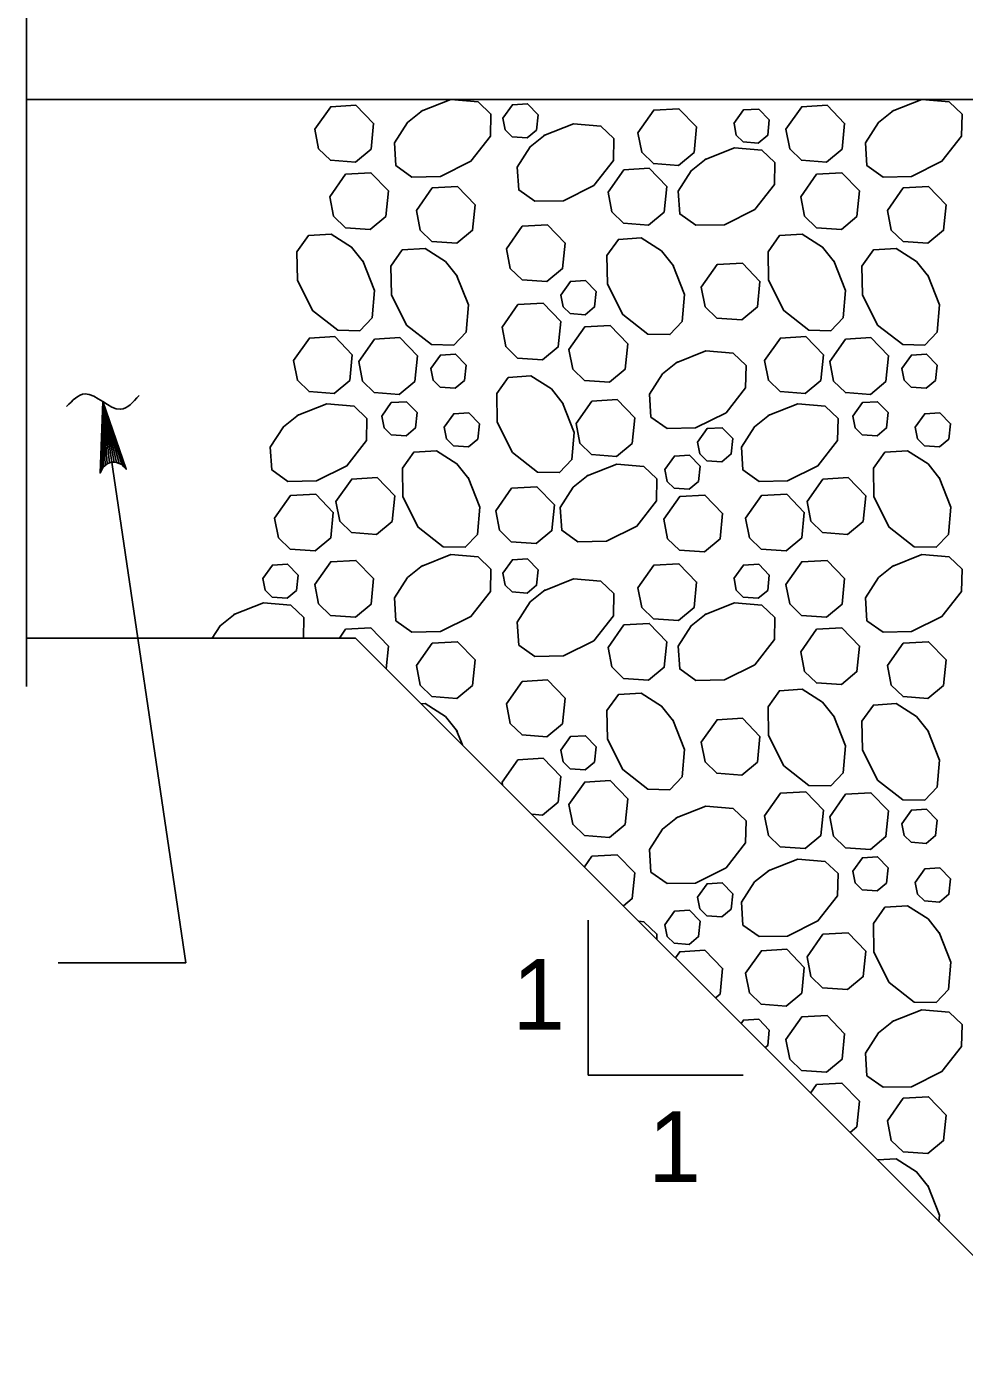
# Model space of a CAD drawing. Extents: x 636530 to 644067, y 294168 to 299122.
# Drawn here: x 641116.8 to 641156.6, y 296349.1 to 296405.5 of the extents above; entities that cross this region are included whole.
import ezdxf

# ---------------------------------------------------------------- set-up
doc = ezdxf.new("R2010")
doc.units = 0
doc.layers.add('1', color=7, linetype='Continuous')

msp = doc.modelspace()

# ---------------------------------------------------------------- linework, layer by layer
at = {"layer": '1'}
for p, q in [((641116.842, 296426.775), (641116.842, 296377.486)), ((641116.842, 296402.402), (641252.723, 296402.402)), ((641120.079, 296389.58), (641123.604, 296365.76)), ((641116.842, 296379.542), (641130.803, 296379.542)), ((641161.283, 296349.062), (641130.803, 296379.542)), ((641140.665, 296367.575), (641140.665, 296360.99)), ((641118.187, 296365.76), (641123.604, 296365.76)), ((641140.665, 296360.99), (641147.25, 296360.99))]:
    msp.add_line(p, q, dxfattribs=at)
for points in [[(641129.073, 296401.139), (641129.745, 296402.095), (641130.819, 296402.156), (641131.565, 296401.383), (641131.457, 296400.299), (641130.794, 296399.747), (641129.734, 296399.824), (641129.235, 296400.307), (641129.074, 296401.139)], [(641134.842, 296402.402), (641135.997, 296402.302), (641136.546, 296401.78), (641136.529, 296400.843), (641135.696, 296399.777), (641134.408, 296399.133), (641133.194, 296399.112), (641132.511, 296399.598), (641132.446, 296400.564), (641133, 296401.429), (641133.635, 296401.936)], [(641133.584, 296401.903), (641134.842, 296402.402)], [(641137.054, 296401.607), (641137.458, 296402.181), (641138.102, 296402.218), (641138.549, 296401.754), (641138.485, 296401.103), (641138.087, 296400.772), (641137.451, 296400.818), (641137.152, 296401.109), (641137.055, 296401.607)], [(641149.062, 296401.139), (641149.734, 296402.095), (641150.807, 296402.156), (641151.553, 296401.383), (641151.445, 296400.299), (641150.782, 296399.747), (641149.723, 296399.824), (641149.224, 296400.307), (641149.062, 296401.139)], [(641154.831, 296402.402), (641155.986, 296402.302), (641156.535, 296401.78), (641156.518, 296400.843), (641155.684, 296399.777), (641154.396, 296399.133), (641153.182, 296399.112), (641152.499, 296399.598), (641152.434, 296400.564), (641152.989, 296401.429), (641153.624, 296401.936)], [(641153.573, 296401.903), (641154.831, 296402.402)], [(641142.779, 296400.993), (641143.452, 296401.95), (641144.525, 296402.011), (641145.271, 296401.237), (641145.163, 296400.153), (641144.5, 296399.602), (641143.44, 296399.679), (641142.942, 296400.162), (641142.78, 296400.993)], [(641146.858, 296401.387), (641147.262, 296401.96), (641147.906, 296401.997), (641148.354, 296401.533), (641148.289, 296400.883), (641147.891, 296400.552), (641147.255, 296400.598), (641146.956, 296400.888), (641146.859, 296401.386)], [(641138.796, 296400.871), (641140.054, 296401.369), (641141.209, 296401.27), (641141.758, 296400.748), (641141.741, 296399.81), (641140.907, 296398.745), (641139.62, 296398.101), (641138.406, 296398.08), (641137.723, 296398.565), (641137.658, 296399.532), (641138.212, 296400.397), (641138.847, 296400.903)], [(641145.629, 296399.854), (641146.886, 296400.353), (641148.042, 296400.253), (641148.591, 296399.731), (641148.573, 296398.793), (641147.74, 296397.728), (641146.452, 296397.084), (641145.238, 296397.063), (641144.555, 296397.548), (641144.49, 296398.515), (641145.045, 296399.38), (641145.68, 296399.886)], [(641129.706, 296398.276), (641130.378, 296399.232), (641131.451, 296399.293), (641132.197, 296398.52), (641132.089, 296397.436), (641131.426, 296396.884), (641130.367, 296396.961), (641129.868, 296397.444), (641129.706, 296398.276)], [(641141.514, 296398.463), (641142.187, 296399.42), (641143.26, 296399.481), (641144.006, 296398.707), (641143.898, 296397.623), (641143.235, 296397.072), (641142.175, 296397.149), (641141.677, 296397.632), (641141.515, 296398.463)], [(641149.694, 296398.276), (641150.366, 296399.232), (641151.44, 296399.293), (641152.186, 296398.52), (641152.078, 296397.436), (641151.415, 296396.884), (641150.355, 296396.961), (641149.857, 296397.444), (641149.695, 296398.276)], [(641133.381, 296397.69), (641134.053, 296398.646), (641135.127, 296398.708), (641135.873, 296397.934), (641135.765, 296396.85), (641135.102, 296396.298), (641134.042, 296396.375), (641133.544, 296396.859), (641133.382, 296397.69)], [(641153.37, 296397.69), (641154.042, 296398.646), (641155.115, 296398.708), (641155.861, 296397.934), (641155.753, 296396.85), (641155.09, 296396.298), (641154.031, 296396.375), (641153.532, 296396.859), (641153.37, 296397.69)], [(641137.203, 296396.064), (641137.876, 296397.02), (641138.949, 296397.081), (641139.695, 296396.308), (641139.587, 296395.224), (641138.924, 296394.672), (641137.864, 296394.749), (641137.366, 296395.233), (641137.204, 296396.064)], [(641131.105, 296395.551), (641131.603, 296394.294), (641131.503, 296393.138), (641130.981, 296392.589), (641130.044, 296392.607), (641128.979, 296393.44), (641128.335, 296394.728), (641128.313, 296395.942), (641128.799, 296396.625), (641129.766, 296396.69), (641130.63, 296396.136), (641131.137, 296395.501)], [(641144.26, 296395.389), (641144.759, 296394.131), (641144.659, 296392.976), (641144.137, 296392.426), (641143.2, 296392.444), (641142.135, 296393.277), (641141.491, 296394.565), (641141.469, 296395.779), (641141.955, 296396.462), (641142.922, 296396.527), (641143.786, 296395.973), (641144.293, 296395.338)], [(641151.093, 296395.551), (641151.592, 296394.294), (641151.492, 296393.138), (641150.97, 296392.589), (641150.032, 296392.607), (641148.967, 296393.44), (641148.323, 296394.728), (641148.302, 296395.942), (641148.787, 296396.625), (641149.754, 296396.69), (641150.619, 296396.136), (641151.125, 296395.501)], [(641135.09, 296394.941), (641135.589, 296393.684), (641135.489, 296392.528), (641134.967, 296391.979), (641134.03, 296391.997), (641132.964, 296392.83), (641132.321, 296394.118), (641132.299, 296395.332), (641132.785, 296396.015), (641133.751, 296396.08), (641134.616, 296395.526), (641135.123, 296394.891)], [(641155.079, 296394.941), (641155.577, 296393.684), (641155.478, 296392.528), (641154.956, 296391.979), (641154.018, 296391.997), (641152.953, 296392.83), (641152.309, 296394.118), (641152.288, 296395.332), (641152.773, 296396.015), (641153.74, 296396.08), (641154.605, 296395.526), (641155.111, 296394.891)], [(641145.468, 296394.437), (641146.14, 296395.394), (641147.214, 296395.455), (641147.96, 296394.681), (641147.852, 296393.597), (641147.189, 296393.046), (641146.129, 296393.122), (641145.631, 296393.606), (641145.469, 296394.437)], [(641139.513, 296394.104), (641139.917, 296394.678), (641140.561, 296394.715), (641141.008, 296394.251), (641140.944, 296393.6), (641140.546, 296393.269), (641139.91, 296393.316), (641139.611, 296393.606), (641139.514, 296394.104)], [(641137.015, 296392.743), (641137.687, 296393.699), (641138.761, 296393.761), (641139.507, 296392.987), (641139.399, 296391.903), (641138.736, 296391.351), (641137.676, 296391.428), (641137.177, 296391.912), (641137.016, 296392.743)], [(641139.856, 296391.794), (641140.528, 296392.75), (641141.601, 296392.811), (641142.348, 296392.038), (641142.24, 296390.953), (641141.577, 296390.402), (641140.517, 296390.479), (641140.018, 296390.962), (641139.856, 296391.793)], [(641128.17, 296391.32), (641128.842, 296392.276), (641129.916, 296392.337), (641130.662, 296391.564), (641130.554, 296390.48), (641129.891, 296389.928), (641128.831, 296390.005), (641128.333, 296390.488), (641128.171, 296391.319)], [(641130.936, 296391.279), (641131.608, 296392.235), (641132.681, 296392.297), (641133.428, 296391.523), (641133.32, 296390.439), (641132.656, 296389.887), (641131.597, 296389.964), (641131.098, 296390.448), (641130.936, 296391.279)], [(641148.159, 296391.32), (641148.831, 296392.276), (641149.904, 296392.337), (641150.65, 296391.564), (641150.542, 296390.48), (641149.879, 296389.928), (641148.82, 296390.005), (641148.321, 296390.488), (641148.159, 296391.319)], [(641150.924, 296391.279), (641151.596, 296392.235), (641152.67, 296392.297), (641153.416, 296391.523), (641153.308, 296390.439), (641152.645, 296389.887), (641151.585, 296389.964), (641151.087, 296390.448), (641150.925, 296391.279)], [(641133.995, 296390.984), (641134.398, 296391.557), (641135.042, 296391.594), (641135.49, 296391.13), (641135.425, 296390.48), (641135.027, 296390.149), (641134.391, 296390.195), (641134.092, 296390.485), (641133.995, 296390.983)], [(641144.409, 296391.232), (641145.666, 296391.731), (641146.822, 296391.631), (641147.371, 296391.109), (641147.353, 296390.171), (641146.52, 296389.106), (641145.232, 296388.462), (641144.018, 296388.441), (641143.335, 296388.926), (641143.27, 296389.893), (641143.825, 296390.758), (641144.459, 296391.264)], [(641153.983, 296390.984), (641154.386, 296391.557), (641155.031, 296391.594), (641155.478, 296391.13), (641155.413, 296390.48), (641155.016, 296390.149), (641154.38, 296390.195), (641154.08, 296390.485), (641153.983, 296390.983)], [(641139.583, 296389.532), (641140.082, 296388.275), (641139.982, 296387.119), (641139.46, 296386.57), (641138.523, 296386.588), (641137.457, 296387.421), (641136.814, 296388.709), (641136.792, 296389.923), (641137.278, 296390.606), (641138.245, 296390.671), (641139.109, 296390.116), (641139.616, 296389.481)], [(641120.079, 296389.58), (641119.963, 296386.547), (641120.025, 296386.673), (641120.087, 296386.798), (641120.177, 296386.871), (641120.267, 296386.944), (641120.364, 296386.976), (641120.46, 296387.008), (641120.561, 296387.005), (641120.663, 296387.003), (641120.77, 296386.959), (641120.878, 296386.915), (641120.974, 296386.813), (641121.069, 296386.711), (641120.079, 296389.58), (641120.974, 296386.813), (641120.878, 296386.915), (641120.079, 296389.58), (641120.77, 296386.959), (641120.663, 296387.003), (641120.079, 296389.58), (641120.561, 296387.005), (641120.46, 296387.008), (641120.079, 296389.58), (641120.364, 296386.976), (641120.267, 296386.944), (641120.079, 296389.58), (641120.177, 296386.871), (641120.087, 296386.798), (641120.079, 296389.58), (641120.025, 296386.673)], [(641128.322, 296388.986), (641129.58, 296389.484), (641130.735, 296389.384), (641131.284, 296388.862), (641131.267, 296387.925), (641130.433, 296386.859), (641129.145, 296386.216), (641127.932, 296386.194), (641127.248, 296386.68), (641127.184, 296387.647), (641127.738, 296388.511), (641128.373, 296389.018)], [(641131.914, 296388.966), (641132.317, 296389.54), (641132.961, 296389.577), (641133.409, 296389.112), (641133.344, 296388.462), (641132.946, 296388.131), (641132.31, 296388.177), (641132.011, 296388.467), (641131.914, 296388.966)], [(641140.155, 296388.647), (641140.827, 296389.604), (641141.901, 296389.665), (641142.647, 296388.891), (641142.539, 296387.807), (641141.876, 296387.256), (641140.816, 296387.332), (641140.317, 296387.816), (641140.155, 296388.647)], [(641148.31, 296388.986), (641149.568, 296389.484), (641150.723, 296389.384), (641151.273, 296388.862), (641151.255, 296387.925), (641150.422, 296386.859), (641149.134, 296386.216), (641147.92, 296386.194), (641147.237, 296386.68), (641147.172, 296387.647), (641147.726, 296388.511), (641148.361, 296389.018)], [(641151.902, 296388.966), (641152.306, 296389.54), (641152.95, 296389.577), (641153.397, 296389.112), (641153.333, 296388.462), (641152.935, 296388.131), (641152.299, 296388.177), (641152, 296388.467), (641151.903, 296388.966)], [(641134.562, 296388.493), (641134.965, 296389.067), (641135.609, 296389.104), (641136.057, 296388.639), (641135.992, 296387.989), (641135.595, 296387.658), (641134.959, 296387.704), (641134.659, 296387.994), (641134.562, 296388.493)], [(641154.55, 296388.493), (641154.954, 296389.067), (641155.598, 296389.104), (641156.046, 296388.639), (641155.981, 296387.989), (641155.583, 296387.658), (641154.947, 296387.704), (641154.648, 296387.994), (641154.551, 296388.493)], [(641145.314, 296387.863), (641145.717, 296388.437), (641146.361, 296388.473), (641146.809, 296388.009), (641146.744, 296387.359), (641146.346, 296387.028), (641145.71, 296387.074), (641145.411, 296387.364), (641145.314, 296387.863)], [(641135.578, 296386.36), (641136.077, 296385.102), (641135.977, 296383.947), (641135.455, 296383.398), (641134.517, 296383.415), (641133.452, 296384.249), (641132.808, 296385.537), (641132.787, 296386.75), (641133.272, 296387.434), (641134.239, 296387.498), (641135.104, 296386.944), (641135.61, 296386.309)], [(641155.566, 296386.36), (641156.065, 296385.102), (641155.965, 296383.947), (641155.443, 296383.398), (641154.506, 296383.415), (641153.44, 296384.249), (641152.797, 296385.537), (641152.775, 296386.75), (641153.261, 296387.434), (641154.228, 296387.498), (641155.092, 296386.944), (641155.599, 296386.309)], [(641140.625, 296386.424), (641141.883, 296386.922), (641143.038, 296386.822), (641143.587, 296386.3), (641143.569, 296385.363), (641142.736, 296384.298), (641141.448, 296383.654), (641140.234, 296383.632), (641139.551, 296384.118), (641139.486, 296385.085), (641140.041, 296385.949), (641140.676, 296386.456)], [(641143.927, 296386.696), (641144.33, 296387.27), (641144.974, 296387.307), (641145.422, 296386.843), (641145.357, 296386.192), (641144.959, 296385.861), (641144.323, 296385.907), (641144.024, 296386.197), (641143.927, 296386.696)], [(641129.969, 296385.335), (641130.641, 296386.292), (641131.715, 296386.353), (641132.461, 296385.579), (641132.353, 296384.495), (641131.69, 296383.944), (641130.63, 296384.021), (641130.132, 296384.504), (641129.97, 296385.335)], [(641149.958, 296385.335), (641150.63, 296386.292), (641151.703, 296386.353), (641152.45, 296385.579), (641152.342, 296384.495), (641151.678, 296383.944), (641150.619, 296384.021), (641150.12, 296384.504), (641149.958, 296385.335)], [(641136.748, 296384.949), (641137.42, 296385.906), (641138.494, 296385.967), (641139.24, 296385.193), (641139.132, 296384.109), (641138.469, 296383.558), (641137.409, 296383.634), (641136.91, 296384.118), (641136.749, 296384.949)], [(641127.362, 296384.634), (641128.034, 296385.59), (641129.108, 296385.652), (641129.854, 296384.878), (641129.746, 296383.794), (641129.083, 296383.242), (641128.023, 296383.319), (641127.524, 296383.803), (641127.363, 296384.634)], [(641143.882, 296384.595), (641144.554, 296385.551), (641145.628, 296385.612), (641146.374, 296384.839), (641146.266, 296383.754), (641145.603, 296383.203), (641144.543, 296383.28), (641144.044, 296383.763), (641143.883, 296384.594)], [(641147.35, 296384.634), (641148.023, 296385.59), (641149.096, 296385.652), (641149.842, 296384.878), (641149.734, 296383.794), (641149.071, 296383.242), (641148.011, 296383.319), (641147.513, 296383.803), (641147.351, 296384.634)], [(641133.584, 296382.589), (641134.842, 296383.087), (641135.997, 296382.988), (641136.546, 296382.466), (641136.529, 296381.528), (641135.696, 296380.463), (641134.408, 296379.819), (641133.194, 296379.798), (641132.511, 296380.283), (641132.446, 296381.25), (641133, 296382.115), (641133.635, 296382.621)], [(641137.054, 296382.293), (641137.458, 296382.867), (641138.102, 296382.903), (641138.549, 296382.439), (641138.485, 296381.789), (641138.087, 296381.458), (641137.451, 296381.504), (641137.152, 296381.794), (641137.055, 296382.293)], [(641153.573, 296382.589), (641154.831, 296383.087), (641155.986, 296382.988), (641156.535, 296382.466), (641156.518, 296381.528), (641155.684, 296380.463), (641154.396, 296379.819), (641153.182, 296379.798), (641152.499, 296380.283), (641152.434, 296381.25), (641152.989, 296382.115), (641153.624, 296382.621)], [(641126.87, 296382.072), (641127.273, 296382.646), (641127.917, 296382.683), (641128.365, 296382.218), (641128.3, 296381.568), (641127.903, 296381.237), (641127.266, 296381.283), (641126.967, 296381.573), (641126.87, 296382.072)], [(641129.073, 296381.824), (641129.745, 296382.781), (641130.819, 296382.842), (641131.565, 296382.068), (641131.457, 296380.984), (641130.794, 296380.433), (641129.734, 296380.509), (641129.235, 296380.993), (641129.074, 296381.824)], [(641142.779, 296381.679), (641143.452, 296382.635), (641144.525, 296382.697), (641145.271, 296381.923), (641145.163, 296380.839), (641144.5, 296380.287), (641143.44, 296380.364), (641142.942, 296380.848), (641142.78, 296381.679)], [(641146.858, 296382.072), (641147.262, 296382.646), (641147.906, 296382.683), (641148.354, 296382.218), (641148.289, 296381.568), (641147.891, 296381.237), (641147.255, 296381.283), (641146.956, 296381.573), (641146.859, 296382.072)], [(641149.062, 296381.824), (641149.734, 296382.781), (641150.807, 296382.842), (641151.553, 296382.068), (641151.445, 296380.984), (641150.782, 296380.433), (641149.723, 296380.509), (641149.224, 296380.993), (641149.062, 296381.824)], [(641138.796, 296381.556), (641140.054, 296382.055), (641141.209, 296381.955), (641141.758, 296381.433), (641141.741, 296380.496), (641140.907, 296379.43), (641139.62, 296378.786), (641138.406, 296378.765), (641137.723, 296379.251), (641137.658, 296380.217), (641138.212, 296381.082), (641138.847, 296381.589)], [(641125.64, 296380.54), (641126.898, 296381.038), (641128.053, 296380.938), (641128.602, 296380.416), (641128.586, 296379.542)], [(641145.629, 296380.54), (641146.886, 296381.038), (641148.042, 296380.938), (641148.591, 296380.416), (641148.573, 296379.479), (641147.74, 296378.414), (641146.452, 296377.77), (641145.238, 296377.748), (641144.555, 296378.234), (641144.49, 296379.201), (641145.045, 296380.065), (641145.68, 296380.572)], [(641124.721, 296379.542), (641125.056, 296380.065), (641125.691, 296380.572)], [(641141.514, 296379.149), (641142.187, 296380.105), (641143.26, 296380.167), (641144.006, 296379.393), (641143.898, 296378.309), (641143.235, 296377.757), (641142.175, 296377.834), (641141.677, 296378.318), (641141.515, 296379.149)], [(641130.114, 296379.542), (641130.378, 296379.918), (641131.451, 296379.979), (641132.197, 296379.205), (641132.101, 296378.243)], [(641149.694, 296378.961), (641150.366, 296379.918), (641151.44, 296379.979), (641152.186, 296379.205), (641152.078, 296378.121), (641151.415, 296377.57), (641150.355, 296377.646), (641149.857, 296378.13), (641149.695, 296378.961)], [(641133.381, 296378.376), (641134.053, 296379.332), (641135.127, 296379.393), (641135.873, 296378.62), (641135.765, 296377.536), (641135.102, 296376.984), (641134.042, 296377.061), (641133.544, 296377.544), (641133.382, 296378.375)], [(641153.37, 296378.376), (641154.042, 296379.332), (641155.115, 296379.393), (641155.861, 296378.62), (641155.753, 296377.536), (641155.09, 296376.984), (641154.031, 296377.061), (641153.532, 296377.544), (641153.37, 296378.375)], [(641137.203, 296376.749), (641137.876, 296377.706), (641138.949, 296377.767), (641139.695, 296376.993), (641139.587, 296375.909), (641138.924, 296375.358), (641137.864, 296375.434), (641137.366, 296375.918), (641137.204, 296376.749)], [(641151.093, 296376.237), (641151.592, 296374.979), (641151.492, 296373.824), (641150.97, 296373.275), (641150.032, 296373.292), (641148.967, 296374.126), (641148.323, 296375.414), (641148.302, 296376.627), (641148.787, 296377.311), (641149.754, 296377.375), (641150.619, 296376.821), (641151.125, 296376.186)], [(641133.591, 296376.754), (641133.751, 296376.765), (641134.616, 296376.211), (641135.123, 296375.576)], [(641144.26, 296376.074), (641144.759, 296374.817), (641144.659, 296373.661), (641144.137, 296373.112), (641143.2, 296373.13), (641142.135, 296373.963), (641141.491, 296375.251), (641141.469, 296376.465), (641141.955, 296377.148), (641142.922, 296377.212), (641143.786, 296376.658), (641144.293, 296376.023)], [(641155.079, 296375.627), (641155.577, 296374.369), (641155.478, 296373.214), (641154.956, 296372.665), (641154.018, 296372.682), (641152.953, 296373.516), (641152.309, 296374.804), (641152.288, 296376.017), (641152.773, 296376.701), (641153.74, 296376.765), (641154.605, 296376.211), (641155.111, 296375.576)], [(641145.468, 296375.123), (641146.14, 296376.079), (641147.214, 296376.14), (641147.96, 296375.367), (641147.852, 296374.283), (641147.189, 296373.731), (641146.129, 296373.808), (641145.631, 296374.291), (641145.469, 296375.123)], [(641135.09, 296375.627), (641135.335, 296375.01)], [(641139.513, 296374.79), (641139.917, 296375.364), (641140.561, 296375.401), (641141.008, 296374.936), (641140.944, 296374.286), (641140.546, 296373.955), (641139.91, 296374.001), (641139.611, 296374.291), (641139.514, 296374.79)], [(641137.015, 296373.429), (641137.687, 296374.385), (641138.761, 296374.446), (641139.507, 296373.673), (641139.399, 296372.588), (641138.736, 296372.037), (641138.275, 296372.07)], [(641137.04, 296373.305), (641137.016, 296373.428)], [(641139.856, 296372.479), (641140.528, 296373.435), (641141.601, 296373.497), (641142.348, 296372.723), (641142.24, 296371.639), (641141.577, 296371.087), (641140.517, 296371.164), (641140.018, 296371.648), (641139.856, 296372.479)], [(641148.159, 296372.005), (641148.831, 296372.962), (641149.904, 296373.023), (641150.65, 296372.249), (641150.542, 296371.165), (641149.879, 296370.614), (641148.82, 296370.69), (641148.321, 296371.174), (641148.159, 296372.005)], [(641150.924, 296371.964), (641151.596, 296372.921), (641152.67, 296372.982), (641153.416, 296372.208), (641153.308, 296371.124), (641152.645, 296370.573), (641151.585, 296370.65), (641151.087, 296371.133), (641150.925, 296371.964)], [(641144.409, 296371.918), (641145.666, 296372.416), (641146.822, 296372.316), (641147.371, 296371.794), (641147.353, 296370.857), (641146.52, 296369.792), (641145.232, 296369.148), (641144.018, 296369.126), (641143.335, 296369.612), (641143.27, 296370.579), (641143.825, 296371.443), (641144.459, 296371.95)], [(641153.983, 296371.669), (641154.386, 296372.243), (641155.031, 296372.28), (641155.478, 296371.815), (641155.413, 296371.165), (641155.016, 296370.834), (641154.38, 296370.88), (641154.08, 296371.17), (641153.983, 296371.669)], [(641140.509, 296369.836), (641140.827, 296370.289), (641141.901, 296370.35), (641142.647, 296369.577), (641142.539, 296368.493), (641142.164, 296368.181)], [(641148.31, 296369.671), (641149.568, 296370.17), (641150.723, 296370.07), (641151.273, 296369.548), (641151.255, 296368.61), (641150.422, 296367.545), (641149.134, 296366.901), (641147.92, 296366.88), (641147.237, 296367.365), (641147.172, 296368.332), (641147.726, 296369.197), (641148.361, 296369.703)], [(641151.902, 296369.651), (641152.306, 296370.225), (641152.95, 296370.262), (641153.397, 296369.798), (641153.333, 296369.147), (641152.935, 296368.816), (641152.299, 296368.863), (641152, 296369.153), (641151.903, 296369.651)], [(641154.55, 296369.179), (641154.954, 296369.752), (641155.598, 296369.789), (641156.046, 296369.325), (641155.981, 296368.675), (641155.583, 296368.344), (641154.947, 296368.39), (641154.648, 296368.68), (641154.551, 296369.178)], [(641145.314, 296368.548), (641145.717, 296369.122), (641146.361, 296369.159), (641146.809, 296368.695), (641146.744, 296368.044), (641146.346, 296367.713), (641145.71, 296367.759), (641145.411, 296368.049), (641145.314, 296368.548)], [(641143.927, 296367.382), (641144.33, 296367.956), (641144.974, 296367.992), (641145.422, 296367.528), (641145.357, 296366.878), (641144.959, 296366.547), (641144.323, 296366.593), (641144.024, 296366.883), (641143.927, 296367.382)], [(641155.566, 296367.045), (641156.065, 296365.788), (641155.965, 296364.632), (641155.443, 296364.083), (641154.506, 296364.101), (641153.44, 296364.934), (641152.797, 296366.222), (641152.775, 296367.436), (641153.261, 296368.119), (641154.228, 296368.184), (641155.092, 296367.63), (641155.599, 296366.995)], [(641142.818, 296367.527), (641143.038, 296367.508), (641143.587, 296366.986), (641143.583, 296366.762)], [(641149.958, 296366.021), (641150.63, 296366.977), (641151.703, 296367.039), (641152.45, 296366.265), (641152.342, 296365.181), (641151.678, 296364.629), (641150.619, 296364.706), (641150.12, 296365.19), (641149.958, 296366.021)], [(641144.37, 296365.975), (641144.554, 296366.236), (641145.628, 296366.298), (641146.374, 296365.524), (641146.266, 296364.44), (641146.069, 296364.276)], [(641147.35, 296365.32), (641148.023, 296366.276), (641149.096, 296366.337), (641149.842, 296365.564), (641149.734, 296364.479), (641149.071, 296363.928), (641148.011, 296364.005), (641147.513, 296364.488), (641147.351, 296365.319)], [(641153.573, 296363.274), (641154.831, 296363.773), (641155.986, 296363.673), (641156.535, 296363.151), (641156.518, 296362.214), (641155.684, 296361.148), (641154.396, 296360.504), (641153.182, 296360.483), (641152.499, 296360.969), (641152.434, 296361.935), (641152.989, 296362.8), (641153.624, 296363.307)], [(641147.159, 296363.186), (641147.262, 296363.331), (641147.906, 296363.368), (641148.354, 296362.904), (641148.289, 296362.254), (641148.181, 296362.164)], [(641149.062, 296362.51), (641149.734, 296363.466), (641150.807, 296363.527), (641151.553, 296362.754), (641151.445, 296361.67), (641150.782, 296361.118), (641149.723, 296361.195), (641149.224, 296361.678), (641149.062, 296362.51)], [(641150.109, 296360.236), (641150.366, 296360.603), (641151.44, 296360.664), (641152.186, 296359.891), (641152.078, 296358.807), (641151.783, 296358.562)], [(641153.37, 296359.061), (641154.042, 296360.017), (641155.115, 296360.079), (641155.861, 296359.305), (641155.753, 296358.221), (641155.09, 296357.669), (641154.031, 296357.746), (641153.532, 296358.23), (641153.37, 296359.061)], [(641152.947, 296357.398), (641153.74, 296357.451), (641154.605, 296356.897), (641155.111, 296356.262)], [(641155.079, 296356.312), (641155.577, 296355.055), (641155.555, 296354.79)]]:
    msp.add_lwpolyline(points, dxfattribs=at)
msp.add_spline([(641121.617, 296389.84), (641120.83, 296389.257), (641119.32, 296389.906), (641118.538, 296389.372)], degree=3, dxfattribs=at)

# ---------------------------------------------------------------- texts
for p in [(641137.452, 296362.922), (641143.221, 296356.462)]:
    msp.add_text('1', height=3, dxfattribs=at).set_placement(p)

doc.saveas('drawing.dxf')
